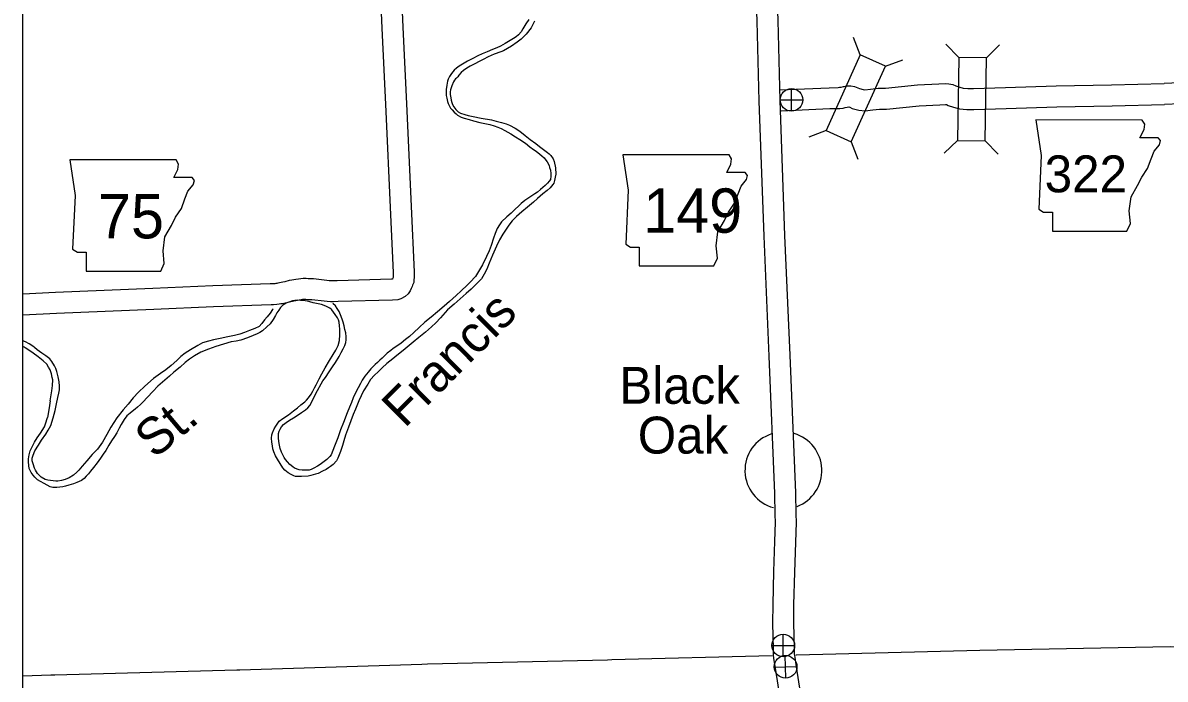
# Model space of a CAD drawing. Extents: x -117616 to 64730, y 54117 to 789866.
# Drawn here: x 61556.6 to 61720, y 55809 to 55902.9 of the extents above; entities that cross this region are included whole.
import ezdxf

# ---------------------------------------------------------------- set-up
doc = ezdxf.new("R2010")
doc.units = 0
for name, color, linetype in [('10', 7, 'Continuous'), ('2', 7, 'Continuous'), ('26', 7, 'Continuous'), ('Level 10', 7, 'Continuous'), ('Level 20', 7, 'Continuous'), ('Level 21', 7, 'Continuous'), ('Level 24', 7, 'Continuous'), ('Level 26', 7, 'Continuous'), ('Level 9', 7, 'Continuous'), ('R_No Plot', 7, 'Continuous')]:
    doc.layers.add(name, color=color, linetype=linetype)

msp = doc.modelspace()

# ---------------------------------------------------------------- linework, layer by layer
at = {"layer": '10'}
for points in [[(61663.93, 55812.44), (61663.93, 55812.34), (61664.03, 55811.62), (61664.26, 55810.27), (61665.29, 55803.53), (61665.81, 55800.31)], [(61666.96, 55812.38), (61667, 55812.08), (61667.22, 55810.74), (61668.26, 55803.99), (61668.76, 55800.9)]]:
    msp.add_lwpolyline(points, dxfattribs=at)
at = {"layer": '2'}
for points in [[(61556.57, 55809.45), (61560.59, 55809.59), (61561.15, 55809.58), (61587.17, 55810.3), (61587.6, 55810.31), (61613.67, 55811.14), (61614.47, 55811.15), (61640.22, 55811.76), (61640.83, 55811.79), (61663.78, 55812.36)], [(61667.18, 55812.44), (61667.25, 55812.44), (61693.47, 55813.12), (61720.73, 55813.65), (61721.95, 55813.6)]]:
    msp.add_lwpolyline(points, dxfattribs=at)
at = {"layer": '26'}
for p, q in [((61665.72, 55809.11), (61665.65, 55812.37)), ((61664.06, 55810.7), (61667.31, 55810.78))]:
    msp.add_line(p, q, dxfattribs=at)
msp.add_circle((61665.69, 55810.74), 1.63, dxfattribs=at)
at = {"layer": 'Level 10'}
for points in [[(61661.01, 55921.08), (61661.12, 55916.11), (61661.57, 55903.08), (61661.89, 55891.66), (61662.57, 55872.33), (61663.3, 55855.18), (61664.1, 55835.52), (61664.17, 55832.47), (61664.22, 55831.43), (61664.11, 55828.64), (61663.97, 55824.36), (61663.85, 55819.64), (61663.83, 55816.99), (61663.92, 55813.27), (61663.93, 55812.34), (61663.93, 55812.33)], [(61664.01, 55921.14), (61664.12, 55916.19), (61664.57, 55903.18), (61664.89, 55891.75), (61665.56, 55872.44), (61666.3, 55855.31), (61667.09, 55835.62), (61667.17, 55832.58), (61667.22, 55831.43), (61667.11, 55828.53), (61666.97, 55824.27), (61666.85, 55819.59), (61666.83, 55817.02), (61666.92, 55813.32), (61666.93, 55812.56), (61666.96, 55812.37)], [(61610.44, 55913.38), (61610.94, 55902.25), (61611.5, 55890.29), (61612.12, 55876.57), (61612.55, 55867.22), (61612.55, 55866.39), (61612.53, 55866.14), (61612.49, 55865.73), (61612.34, 55865.33), (61612.25, 55865.12), (61612.14, 55864.83), (61611.99, 55864.53), (61611.69, 55864.1), (61611.26, 55863.7), (61610.67, 55863.36), (61610.24, 55863.22), (61609.44, 55863.17), (61601.67, 55862.97), (61600.96, 55862.93), (61600.61, 55862.93), (61600.09, 55862.97), (61599.68, 55863.03), (61597.93, 55863.23), (61597.76, 55863.24), (61597.32, 55863.25), (61597.05, 55863.26), (61596.85, 55863.26), (61596.73, 55863.26), (61596.58, 55863.26), (61596.4, 55863.24), (61596.09, 55863.2), (61595.64, 55863.11), (61595.33, 55863.05), (61594.7, 55862.89), (61594.33, 55862.82), (61593.67, 55862.68), (61593.48, 55862.64), (61593.24, 55862.6), (61592.91, 55862.55), (61592.45, 55862.52), (61592.08, 55862.51), (61583.86, 55862.24), (61575.29, 55861.87), (61561.39, 55861.27), (61556.57, 55861.05)], [(61607.45, 55913.23), (61607.95, 55902.11), (61608.5, 55890.15), (61609.12, 55876.43), (61609.55, 55867.15), (61609.55, 55866.5), (61609.54, 55866.42), (61609.47, 55866.24), (61609.44, 55866.17), (61609.31, 55866.17), (61601.55, 55865.97), (61600.87, 55865.93), (61600.73, 55865.93), (61600.42, 55865.95), (61600.07, 55866), (61598.17, 55866.23), (61597.86, 55866.24), (61597.4, 55866.25), (61597.1, 55866.26), (61596.9, 55866.26), (61596.7, 55866.27), (61596.33, 55866.25), (61596.03, 55866.21), (61595.61, 55866.16), (61595.07, 55866.05), (61594.69, 55865.98), (61594.06, 55865.82), (61593.75, 55865.76), (61593.07, 55865.62), (61592.89, 55865.58), (61592.75, 55865.56), (61592.62, 55865.54), (61592.29, 55865.52), (61591.96, 55865.5), (61583.75, 55865.24), (61575.16, 55864.87), (61561.25, 55864.27), (61556.57, 55864.05)], [(61664.85, 55893.27), (61671.95, 55893.58), (61673.23, 55893.6), (61673.43, 55893.63), (61673.63, 55893.67), (61673.96, 55893.73), (61674.08, 55893.75), (61674.4, 55893.84), (61675.01, 55893.84), (61675.53, 55893.74), (61676.03, 55893.55), (61676.25, 55893.45), (61676.78, 55893.31), (61677.05, 55893.27), (61677.82, 55893.38), (61678.94, 55893.5), (61679.98, 55893.51), (61684.59, 55893.98), (61687.61, 55894.12), (61688.61, 55894.18), (61689.03, 55894.15), (61689.6, 55894.03), (61690.04, 55893.84), (61690.62, 55893.64), (61691.1, 55893.51), (61691.76, 55893.46), (61692.58, 55893.44), (61697.16, 55893.61), (61704.41, 55893.83), (61712.33, 55894), (61719.84, 55894.18)], [(61742.3, 55886.62), (61741.1, 55886.56), (61740.84, 55886.55), (61740.64, 55886.59), (61740.48, 55886.7), (61733.83, 55893.96), (61733.65, 55894.13), (61733.2, 55894.35), (61732.74, 55894.51), (61732.33, 55894.59), (61731.92, 55894.63), (61731.64, 55894.63), (61731.34, 55894.64), (61731.01, 55894.63), (61719.84, 55894.18)], [(61665.06, 55890.28), (61672.04, 55890.58), (61673.45, 55890.61), (61673.95, 55890.67), (61674.2, 55890.73), (61674.51, 55890.78), (61674.75, 55890.83), (61674.88, 55890.78), (61675.24, 55890.62), (61676.18, 55890.36), (61677.06, 55890.25), (61678.19, 55890.4), (61679.11, 55890.51), (61680.14, 55890.51), (61684.81, 55890.99), (61687.78, 55891.12), (61688.57, 55891.17), (61688.6, 55891.17), (61688.71, 55891.15), (61688.94, 55891.05), (61689.72, 55890.77), (61690.58, 55890.54), (61691.62, 55890.46), (61692.61, 55890.44), (61697.26, 55890.61), (61704.49, 55890.83), (61712.4, 55891), (61719.91, 55891.18)], [(61742.45, 55883.63), (61741.26, 55883.56), (61740.61, 55883.53), (61739.4, 55883.79), (61738.48, 55884.45), (61731.91, 55891.62), (61731.91, 55891.62), (61731.76, 55891.63), (61731.58, 55891.63), (61731.35, 55891.64), (61731.09, 55891.63), (61719.91, 55891.18)]]:
    msp.add_lwpolyline(points, dxfattribs=at)
at = {"layer": 'Level 20'}
for p, q in [((61676.37, 55898.27), (61675.43, 55900.74)), ((61690.46, 55897.91), (61688.61, 55899.81)), ((61694.42, 55897.86), (61696.31, 55899.7)), ((61679.98, 55896.64), (61682.45, 55897.58)), ((61671.49, 55887.44), (61669.02, 55886.5)), ((61690.29, 55886.03), (61688.4, 55884.19)), ((61694.25, 55885.98), (61696.09, 55884.09)), ((61675.1, 55885.81), (61676.04, 55883.34))]:
    msp.add_line(p, q, dxfattribs=at)
for points in [[(61676.37, 55898.27), (61671.49, 55887.44), (61675.1, 55885.81), (61679.98, 55896.64)], [(61690.46, 55897.91), (61690.29, 55886.03), (61694.25, 55885.98), (61694.42, 55897.86)]]:
    msp.add_lwpolyline(points, close=True, dxfattribs=at)
at = {"layer": 'Level 21'}
for points in [[(61701.5, 55888.96), (61702.26, 55883.89), (61701.92, 55876.19), (61702.6, 55875.77), (61703.87, 55875.77), (61703.87, 55873.06), (61714.53, 55873.06), (61715.04, 55874.16), (61714.87, 55875.94), (61715.12, 55877.97), (61716.05, 55879.57), (61716.64, 55880.76), (61717.49, 55882.03), (61718, 55883.38), (61718.42, 55884.48), (61719.18, 55885.41), (61719.35, 55886), (61719.01, 55886.42), (61716.39, 55886.42), (61716.98, 55887.61), (61717.07, 55888.37), (61716.72, 55888.95)], [(61563.28, 55883.25), (61564.04, 55878.17), (61563.7, 55870.47), (61564.38, 55870.05), (61565.65, 55870.05), (61565.65, 55867.34), (61576.3, 55867.34), (61576.81, 55868.44), (61576.64, 55870.22), (61576.9, 55872.25), (61577.83, 55873.86), (61578.42, 55875.04), (61579.27, 55876.31), (61579.77, 55877.66), (61580.2, 55878.76), (61580.96, 55879.69), (61581.13, 55880.29), (61580.79, 55880.71), (61578.17, 55880.71), (61578.76, 55881.89), (61578.84, 55882.66), (61578.49, 55883.24)], [(61642.4, 55883.98), (61643.16, 55878.9), (61642.83, 55871.21), (61643.5, 55870.78), (61644.77, 55870.78), (61644.77, 55868.08), (61655.43, 55868.08), (61655.94, 55869.18), (61655.77, 55870.95), (61656.02, 55872.98), (61656.95, 55874.59), (61657.54, 55875.77), (61658.39, 55877.04), (61658.9, 55878.4), (61659.32, 55879.5), (61660.08, 55880.43), (61660.25, 55881.02), (61659.91, 55881.44), (61657.29, 55881.44), (61657.88, 55882.63), (61657.97, 55883.39), (61657.62, 55883.97)]]:
    msp.add_lwpolyline(points, close=True, dxfattribs=at)
at = {"layer": 'Level 24'}
for start, end in [(108.0478, 255.0686), (290.9928, 73.7151)]:
    msp.add_arc((61665.38, 55838.82), 5.5, start, end, dxfattribs=at)
at = {"layer": 'Level 26'}
for p, q in [((61666.54, 55890.21), (61666.54, 55893.46)), ((61664.92, 55891.83), (61668.17, 55891.83)), ((61665.36, 55812.16), (61665.36, 55815.41)), ((61663.73, 55813.79), (61666.98, 55813.79))]:
    msp.add_line(p, q, dxfattribs=at)
for centre in [(61666.54, 55891.83), (61665.36, 55813.79)]:
    msp.add_circle(centre, 1.62, dxfattribs=at)
at = {"layer": 'Level 9'}
for points in [[(61628.94, 55903.34), (61628.51, 55902.69), (61628.12, 55901.99), (61627.85, 55901.57), (61627.48, 55901.15), (61627.13, 55900.86), (61626.77, 55900.62), (61626.28, 55900.34), (61625.58, 55899.91), (61624.91, 55899.52), (61624.4, 55899.28), (61623.77, 55899.02), (61623.02, 55898.72), (61622.27, 55898.4), (61621.67, 55898.12), (61620.93, 55897.73), (61620.21, 55897.36), (61619.45, 55896.92), (61618.99, 55896.67), (61618.6, 55896.37), (61618.29, 55896.07), (61617.9, 55895.6), (61617.63, 55895.2), (61617.43, 55894.81), (61617.34, 55894.52), (61617.27, 55894.22), (61617.21, 55893.92), (61617.13, 55893.3), (61617.12, 55892.8), (61617.13, 55892.44), (61617.21, 55892.06), (61617.35, 55891.6), (61617.44, 55891.33), (61617.57, 55891.02), (61617.77, 55890.66), (61617.98, 55890.4), (61618.28, 55890.09), (61618.55, 55889.84), (61618.74, 55889.67), (61619.27, 55889.38), (61619.69, 55889.23), (61620.41, 55889.01), (61621.06, 55888.84), (61621.95, 55888.61)], [(61629.75, 55903.1), (61629.5, 55902.53), (61629.28, 55902.13), (61628.57, 55901.23), (61628.25, 55900.89), (61627.86, 55900.52), (61627.28, 55900.08), (61626.49, 55899.52), (61625.89, 55899.16), (61625.32, 55898.86), (61624.95, 55898.71), (61624.01, 55898.35), (61623.16, 55897.97), (61622.45, 55897.63), (61621.88, 55897.34), (61621.24, 55897.01), (61620.58, 55896.64), (61620.07, 55896.35), (61619.61, 55896.04), (61619.26, 55895.73), (61618.95, 55895.35), (61618.79, 55895.13), (61618.63, 55894.95), (61618.49, 55894.83), (61618.34, 55894.66), (61618.18, 55894.43), (61617.94, 55893.85), (61617.76, 55893.26), (61617.71, 55892.98), (61617.71, 55892.59), (61617.79, 55892.11), (61617.86, 55891.8), (61617.95, 55891.46), (61618.06, 55891.18), (61618.22, 55890.85), (61618.51, 55890.46), (61618.84, 55890.14), (61619.17, 55889.95), (61619.82, 55889.74), (61620.28, 55889.61), (61621.02, 55889.44), (61622.12, 55889.23), (61623.6, 55889), (61624.3, 55888.81), (61625.07, 55888.62), (61625.71, 55888.42), (61626.18, 55888.23), (61626.99, 55887.78), (61627.66, 55887.35), (61628.45, 55886.76), (61629.17, 55886.17), (61629.96, 55885.58), (61630.51, 55885.16), (61631.08, 55884.75), (61631.63, 55884.33), (61631.88, 55884.1), (61632.1, 55883.88), (61632.42, 55883.42), (61632.61, 55883), (61632.8, 55882.1), (61632.81, 55881.22), (61632.74, 55880.76), (61632.65, 55880.32)], [(61621.95, 55888.61), (61622.44, 55888.52), (61623.37, 55888.29), (61624.01, 55888.13), (61624.55, 55887.94), (61624.99, 55887.74), (61625.52, 55887.45), (61626.38, 55886.96), (61627.06, 55886.56), (61627.66, 55886.17), (61628.49, 55885.63), (61629.12, 55885.13), (61629.65, 55884.72), (61629.99, 55884.49), (61630.53, 55884.09), (61630.83, 55883.85), (61631.15, 55883.53), (61631.4, 55883.23), (61631.58, 55882.98), (61631.85, 55882.44), (61631.93, 55882.16), (61632.05, 55881.76), (61632.12, 55881.3), (61632.12, 55880.92), (61632.04, 55880.45), (61631.89, 55880.2), (61631.64, 55879.91), (61631.3, 55879.58), (61630.62, 55879), (61630.18, 55878.65), (61629.83, 55878.4), (61628.98, 55877.84), (61628.37, 55877.44), (61627.88, 55877.01), (61627.59, 55876.73), (61626.93, 55876.1), (61626.42, 55875.63), (61625.8, 55875.12), (61625.07, 55874.39), (61624.75, 55873.94), (61624.44, 55873.43), (61624.16, 55872.73), (61623.9, 55872.04), (61623.59, 55871), (61623.28, 55870.22), (61622.92, 55869.45), (61622.34, 55868.26), (61621.77, 55867.28), (61621.32, 55866.58), (61620.59, 55865.78), (61620.14, 55865.31), (61619.28, 55864.51), (61618.56, 55863.83), (61617.61, 55862.97), (61616.86, 55862.33), (61615.9, 55861.51), (61615, 55860.77), (61614.1, 55860.02), (61613.27, 55859.27), (61612.5, 55858.57), (61611.91, 55857.99), (61611.32, 55857.54), (61610.69, 55857.05)], [(61632.65, 55880.32), (61632.52, 55879.94), (61632.4, 55879.74), (61632.02, 55879.27), (61631.6, 55878.89), (61630.98, 55878.38), (61630.19, 55877.71), (61629.62, 55877.19), (61628.79, 55876.51), (61627.98, 55875.84), (61627.2, 55875.15), (61626.59, 55874.54), (61626.11, 55873.92), (61625.73, 55873.35), (61625.26, 55872.63), (61624.78, 55871.81), (61624.33, 55870.9), (61623.76, 55869.63), (61623.29, 55868.48), (61622.93, 55867.62), (61622.59, 55866.9), (61622.18, 55866.23), (61621.78, 55865.8), (61621.21, 55865.22), (61620.72, 55864.77), (61619.99, 55864.13), (61619.16, 55863.38), (61618.27, 55862.59), (61617.33, 55861.79), (61616.31, 55860.68), (61615.64, 55859.92), (61615.04, 55859.35), (61614.2, 55858.62), (61613.23, 55857.84), (61612.4, 55857.17), (61610.99, 55856), (61610.07, 55855.26), (61609.52, 55854.8), (61608.64, 55854.11), (61607.98, 55853.52), (61607.39, 55852.95), (61606.89, 55852.45), (61606.33, 55851.82), (61605.92, 55851.17), (61605.32, 55850.21), (61604.62, 55848.78), (61604.17, 55847.58), (61603.85, 55846.82), (61603.5, 55845.91), (61603.16, 55845.02), (61602.74, 55843.86), (61602.5, 55843.05), (61602.32, 55842.4), (61602.02, 55841.53), (61601.64, 55840.6), (61601.43, 55840.18), (61600.99, 55839.7), (61600.61, 55839.37), (61600.32, 55839.19), (61599.96, 55838.97), (61599.42, 55838.71), (61598.83, 55838.41), (61598.46, 55838.28), (61597.78, 55838.1), (61597.38, 55838.03), (61596.45, 55837.96), (61596.08, 55837.97), (61595.72, 55837.97), (61595.56, 55837.98), (61595.36, 55838.05), (61594.95, 55838.25), (61594.52, 55838.49), (61594.04, 55838.88), (61593.75, 55839.22), (61593.41, 55839.81), (61593, 55840.43), (61592.7, 55840.94), (61592.46, 55841.49), (61592.34, 55841.92), (61592.27, 55842.34), (61592.21, 55842.88), (61592.16, 55843.43), (61592.18, 55843.9), (61592.27, 55844.23), (61592.51, 55844.76), (61592.75, 55845.18), (61593.25, 55845.86), (61593.79, 55846.24), (61594.57, 55846.77), (61595.29, 55847.35), (61595.87, 55847.8), (61596.36, 55848.19), (61596.9, 55848.63), (61597.15, 55848.88), (61597.42, 55849.23), (61597.81, 55849.75), (61598.05, 55850.16), (61598.3, 55850.64), (61598.52, 55851.08), (61598.95, 55851.92), (61599.34, 55852.66)], [(61599.34, 55852.66), (61599.83, 55853.51), (61600.43, 55854.57), (61600.98, 55855.43), (61601.35, 55856.05), (61601.68, 55856.71), (61601.87, 55857.4), (61601.92, 55858.21), (61601.92, 55858.51), (61601.92, 55859.02), (61601.89, 55859.52), (61601.82, 55860.04), (61601.73, 55860.38), (61601.57, 55860.65), (61601.25, 55861.11), (61601.01, 55861.45), (61600.76, 55861.79), (61600.67, 55861.9), (61600.48, 55862.03), (61599.94, 55862.34), (61599.32, 55862.57), (61598.59, 55862.7), (61598.1, 55862.81), (61597.65, 55862.93), (61597.23, 55863.02), (61596.97, 55863.07), (61596.65, 55863.13), (61596.3, 55863.15), (61595.87, 55863.17), (61595.5, 55863.16), (61595.16, 55863.08), (61594.62, 55862.92), (61594.32, 55862.82), (61594.24, 55862.77), (61593.78, 55862.47), (61593.44, 55862.14), (61593.18, 55861.74), (61592.93, 55861.35), (61592.72, 55860.98), (61592.39, 55860.44), (61591.95, 55859.8), (61591.47, 55859.35), (61590.85, 55858.79), (61590.5, 55858.57), (61590.09, 55858.37), (61589.51, 55858.13), (61588.72, 55857.79), (61587.78, 55857.48), (61587.09, 55857.34), (61586.37, 55857.21), (61585.3, 55856.9), (61584.2, 55856.58), (61583.14, 55856.19), (61582.03, 55855.74), (61581.14, 55855.22), (61580.41, 55854.73), (61579.8, 55854.28), (61579.09, 55853.62), (61578.19, 55852.87), (61577.57, 55852.29), (61576.55, 55851.45), (61575.88, 55850.86), (61575.17, 55850.11), (61574.42, 55849.3), (61573.75, 55848.59), (61573.39, 55848.25), (61572.98, 55847.89), (61572.64, 55847.58), (61572.22, 55847.25), (61571.93, 55847.03), (61571.43, 55846.62), (61571.05, 55846.11), (61570.64, 55845.39), (61570.35, 55844.89), (61570.01, 55844.23), (61569.67, 55843.66), (61569.26, 55843.05), (61568.86, 55842.42), (61568.44, 55841.7), (61568.08, 55841.17), (61567.66, 55840.59), (61567.19, 55839.91), (61566.67, 55839.24), (61566.27, 55838.74), (61565.95, 55838.35), (61565.63, 55838), (61565.33, 55837.67), (61564.96, 55837.4), (61564.32, 55837.08), (61563.8, 55836.89), (61563.17, 55836.7), (61562.66, 55836.58), (61562.28, 55836.49), (61561.44, 55836.39), (61560.87, 55836.41), (61560.46, 55836.49), (61560.06, 55836.71), (61559.63, 55836.96), (61559.09, 55837.23), (61558.69, 55837.5), (61558.29, 55837.85)], [(61592.4, 55861.95), (61592.3, 55861.83), (61591.94, 55861.34), (61591.55, 55860.81), (61591.15, 55860.38), (61590.75, 55859.87), (61590.36, 55859.4), (61589.75, 55859.12), (61589, 55858.85), (61588.3, 55858.55), (61587.62, 55858.32), (61586.84, 55858.14), (61585.89, 55857.94), (61584.81, 55857.69), (61583.86, 55857.52), (61583.12, 55857.34), (61582.29, 55857.07), (61581.6, 55856.72), (61580.55, 55856.09), (61579.8, 55855.62), (61579.19, 55855.11), (61578.6, 55854.56), (61577.79, 55853.83), (61577.02, 55853.21), (61576.26, 55852.69), (61575.26, 55851.99), (61574.02, 55850.89), (61573.13, 55850.03), (61572.38, 55849.21), (61571.64, 55848.33), (61570.92, 55847.52), (61570.03, 55846.37), (61569.17, 55845.03), (61568.57, 55843.99), (61567.95, 55842.89), (61567.25, 55841.86), (61566.51, 55841.09), (61565.74, 55840.21), (61565.08, 55839.42), (61564.58, 55838.87), (61564.3, 55838.58), (61563.8, 55838.14), (61563.19, 55837.77), (61562.64, 55837.53), (61562.11, 55837.39), (61561.6, 55837.29), (61561.3, 55837.28), (61560.54, 55837.38), (61560.14, 55837.45), (61559.77, 55837.55), (61559.21, 55837.86), (61558.99, 55838.04), (61558.68, 55838.38), (61558.4, 55838.85), (61558.23, 55839.17), (61558.03, 55839.77), (61557.92, 55840.22), (61557.93, 55840.59), (61558.05, 55841.01), (61558.29, 55841.63), (61558.79, 55842.44), (61559.26, 55843.18), (61559.85, 55844.04), (61560.21, 55844.59), (61560.59, 55845.28), (61560.91, 55846.33), (61561.21, 55847.41), (61561.39, 55848.35), (61561.58, 55849.27), (61561.72, 55849.88), (61561.8, 55850.34), (61561.84, 55850.89), (61561.78, 55851.48), (61561.61, 55852.23), (61561.45, 55852.96), (61561.31, 55853.42), (61561.09, 55853.8), (61560.74, 55854.41), (61560.44, 55854.79), (61559.85, 55855.23), (61559.31, 55855.58), (61558.94, 55855.83), (61558.63, 55856.09), (61558.24, 55856.41), (61557.98, 55856.59), (61557.47, 55856.93), (61556.95, 55857.22), (61556.58, 55857.37), (61556.57, 55857.37)], [(61610.69, 55857.05), (61609.95, 55856.53), (61609.54, 55856.25), (61609.2, 55855.98), (61608.71, 55855.61), (61608.32, 55855.2), (61607.96, 55854.89), (61607.66, 55854.58), (61607.32, 55854.26), (61606.98, 55853.97), (61606.37, 55853.34), (61605.97, 55852.89), (61605.5, 55852.32), (61605.11, 55851.74), (61604.87, 55851.26), (61604.55, 55850.65), (61604.17, 55849.94), (61603.84, 55849.21), (61603.6, 55848.55), (61603.31, 55847.9), (61602.99, 55847.09), (61602.47, 55845.7), (61602.03, 55844.62), (61601.65, 55843.51), (61601.15, 55842.3), (61600.93, 55841.7), (61600.69, 55841.08), (61600.47, 55840.8), (61600.05, 55840.4), (61599.66, 55840.1), (61599.13, 55839.66), (61598.74, 55839.42), (61598.22, 55839.17), (61597.8, 55838.98), (61597.52, 55838.89), (61597.47, 55838.88), (61596.92, 55838.86), (61596.52, 55838.87), (61596.12, 55838.93), (61595.45, 55839.16), (61595.18, 55839.32), (61594.78, 55839.66), (61594.42, 55840.06), (61594.15, 55840.41), (61593.95, 55840.7), (61593.77, 55841.05), (61593.59, 55841.44), (61593.4, 55841.99), (61593.24, 55842.68), (61593.17, 55843.39), (61593.15, 55843.79), (61593.17, 55844.13), (61593.23, 55844.44), (61593.38, 55844.71), (61593.6, 55845.07), (61593.86, 55845.38), (61594.23, 55845.7), (61594.71, 55846.01), (61595.3, 55846.37), (61595.84, 55846.7), (61596.44, 55847.11), (61596.99, 55847.49), (61597.33, 55847.78), (61597.64, 55848.14), (61597.87, 55848.55), (61598.5, 55849.81), (61599.51, 55851.63), (61599.85, 55852.12), (61600.41, 55852.95), (61600.87, 55853.65), (61601.28, 55854.25), (61601.82, 55855.14), (61602.12, 55855.68), (61602.39, 55856.24), (61602.62, 55856.7), (61602.69, 55856.85), (61602.76, 55857.12), (61602.83, 55857.49), (61602.85, 55857.96), (61602.78, 55858.53), (61602.66, 55858.98), (61602.52, 55859.5), (61602.38, 55860.02), (61602.25, 55860.49), (61602.04, 55861.08), (61601.81, 55861.56), (61601.56, 55862.01), (61601.3, 55862.37), (61600.9, 55862.71)], [(61560.5, 55848.79), (61560.71, 55850.2), (61560.84, 55850.96), (61560.86, 55851.77), (61560.79, 55852.11), (61560.65, 55852.65), (61560.47, 55853.22), (61560.24, 55853.61), (61560, 55854.03), (61559.5, 55854.49), (61558.76, 55855.08), (61558.05, 55855.6), (61557.42, 55856.03), (61556.91, 55856.37), (61556.76, 55856.47), (61556.57, 55856.56)], [(61560.5, 55848.79), (61560.33, 55847.8), (61560.1, 55846.4)], [(61558.29, 55837.85), (61558.03, 55838.17), (61557.78, 55838.54), (61557.5, 55839.11), (61557.37, 55840.03), (61557.38, 55840.48), (61557.48, 55841.07), (61557.63, 55841.64), (61557.97, 55842.32), (61558.26, 55842.87), (61558.61, 55843.5), (61559.11, 55844.17), (61559.65, 55845.08), (61559.82, 55845.5), (61560.1, 55846.4)]]:
    msp.add_lwpolyline(points, dxfattribs=at)
at = {"layer": 'R_No Plot'}
msp.add_lwpolyline([(61556.57, 56155.54), (62285.97, 56155.54), (62285.97, 55371.05), (61556.57, 55371.05)], close=True, dxfattribs=at)

# ---------------------------------------------------------------- texts
at = {"layer": 'Level 21'}
for s, height, p in [('322', 5.28, (61702.76, 55878.61)), ('75', 6.336, (61567.34, 55872.02)), ('149', 6.336, (61645.34, 55872.83))]:
    msp.add_text(s, height=height, dxfattribs=at).set_placement(p)
at = {"layer": 'Level 24'}
for s, p in [('Black', (61641.9, 55848.36)), ('Oak', (61644.55, 55841.24))]:
    msp.add_text(s, height=5.28, dxfattribs=at).set_placement(p)
at = {"layer": 'Level 9'}
for s, rotation, p in [('Francis', 45, (61611.2, 55844.78)), ('St.', 40, (61575.42, 55840.37))]:
    msp.add_text(s, height=5.28, rotation=rotation, dxfattribs=at).set_placement(p)

doc.saveas('drawing.dxf')
